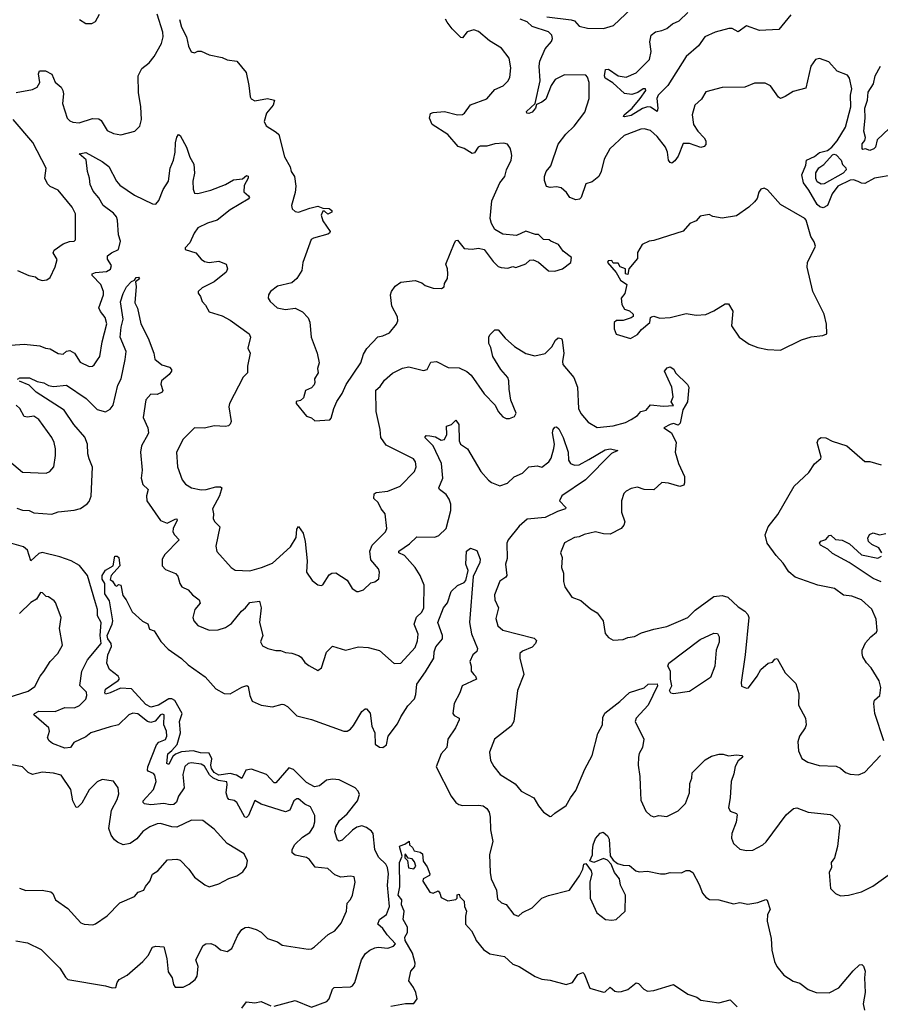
# Model space of a CAD drawing. Extents: x 2199565 to 2323334, y 894172 to 1018966.
# Tile 315 of 440: x 2272937 to 2278240, y 970811 to 976881. Entities that reach past the tile are written whole.
import ezdxf

# ---------------------------------------------------------------- set-up
doc = ezdxf.new("R2010")
doc.units = 0

msp = doc.modelspace()

# ---------------------------------------------------------------- linework, layer by layer
at = {"layer": '0CON10XD'}
for points in [[(2276185, 976898), (2276335, 976880.4), (2276355, 976874.3), (2276385, 976842), (2276435, 976828.8), (2276535, 976826), (2276596.7, 976845), (2276745, 976984.4)], [(2272915, 976431.5), (2273015, 976450), (2273043.8, 976465), (2273062, 976495), (2273052.7, 976547.3), (2273060, 976565), (2273095, 976566.4), (2273135, 976545.7), (2273155.4, 976495.4), (2273192.2, 976465), (2273203.1, 976445), (2273207.5, 976425), (2273200, 976365), (2273230, 976275), (2273245, 976258), (2273265, 976249.2), (2273304.2, 976245.8), (2273385, 976271.1), (2273425, 976270.6), (2273439.8, 976259.8), (2273475, 976198.8), (2273515, 976179.2), (2273559.5, 976170.5), (2273646.1, 976193.9), (2273676.7, 976225), (2273688.6, 976265), (2273683.3, 976345), (2273668.5, 976431.5), (2273666.7, 976535), (2273689.8, 976580.2), (2273735.6, 976615), (2273766.6, 976653.4), (2273810.4, 976735), (2273820.7, 976775), (2273820, 976805), (2273784.4, 976915)], [(2273305, 976882.5), (2273345, 976857.5), (2273381.7, 976858.3), (2273405, 976870), (2273428, 976915)], [(2273921.7, 976881.7), (2273934, 976835), (2273965.7, 976775), (2273977.7, 976717.7), (2273994.1, 976684.1), (2274015, 976677.5), (2274035, 976686.2), (2274055, 976686.2), (2274104.3, 976664.3), (2274185, 976648.9), (2274215, 976633.1), (2274275.9, 976625.9), (2274332.9, 976555), (2274350, 976475), (2274356.2, 976405), (2274363, 976393), (2274385, 976382), (2274465, 976395.7), (2274507.5, 976385), (2274498, 976355), (2274458.1, 976305), (2274443.2, 976253.2), (2274456.8, 976226.8), (2274518.3, 976188.3), (2274532.9, 976172.9), (2274569.1, 976035), (2274603.5, 975975), (2274609.4, 975945), (2274630.6, 975915), (2274638.9, 975855), (2274634.5, 975815), (2274612, 975735), (2274616.7, 975715), (2274635, 975698.8), (2274655, 975694.3), (2274725, 975720), (2274775, 975730.8), (2274805, 975720), (2274845, 975717.5), (2274860, 975705), (2274860, 975695), (2274835, 975683.3), (2274815, 975700), (2274805, 975700), (2274794.4, 975675.6), (2274805, 975641.2), (2274850, 975575), (2274846.2, 975565), (2274835, 975559.4), (2274746.7, 975535), (2274733.6, 975526.4), (2274681.4, 975385), (2274675.5, 975334.5), (2274644.3, 975285), (2274615, 975260), (2274525, 975239.2), (2274483.3, 975205), (2274471.2, 975185), (2274468.8, 975165), (2274480, 975145), (2274524.5, 975104.5), (2274575.6, 975095.6), (2274635, 975102.5), (2274680.3, 975080.3), (2274715, 975042.5), (2274725.9, 975015.9), (2274732.9, 974925), (2274770, 974825), (2274782.5, 974765), (2274771.7, 974731.7)], [(2274771.7, 974731.7), (2274776.7, 974705), (2274753.6, 974666.4), (2274756.7, 974645), (2274750.7, 974629.3), (2274735, 974612.5), (2274697.5, 974595), (2274685, 974550), (2274667, 974533), (2274641.7, 974528.3), (2274640, 974515), (2274705, 974437.5), (2274735, 974427.5), (2274755, 974407.5), (2274847.5, 974415), (2274856.7, 974425), (2274872.5, 974485), (2274891.7, 974528.3), (2274925, 974577.5), (2274947.9, 974632.1), (2275039.2, 974765), (2275055, 974820), (2275075.8, 974855), (2275144.7, 974925.3), (2275175, 974931.9), (2275215, 974950.8), (2275258.8, 975005), (2275266.2, 975025), (2275265, 975050), (2275231.2, 975115), (2275222, 975185), (2275228, 975205), (2275250.9, 975239.1), (2275285, 975264.2), (2275374.2, 975274.2), (2275415, 975260), (2275435, 975243.3), (2275485, 975226.7), (2275536.7, 975223.3), (2275552.5, 975235), (2275553.8, 975255), (2275573.3, 975285), (2275576, 975314), (2275574, 975345), (2275562.5, 975375), (2275616.7, 975505), (2275625, 975520), (2275635, 975522.5), (2275675, 975470), (2275725, 975466.7), (2275765, 975472), (2275800, 975465), (2275855, 975390), (2275885, 975360), (2275903.9, 975353.9), (2275945, 975348.8), (2275975, 975360), (2275995, 975353.8), (2276055, 975376.2), (2276081.4, 975398.6), (2276100.5, 975400.5), (2276135, 975386.7), (2276195, 975333.8), (2276235, 975330), (2276282.5, 975345), (2276332.5, 975385), (2276337.5, 975415), (2276286.7, 975455), (2276257.5, 975495), (2276210, 975515), (2276200, 975525), (2276165, 975526.7), (2276135, 975557.5), (2276115, 975557.5), (2276055, 975576.7), (2275998.3, 975551.7), (2275915, 975559.2), (2275865, 975588.8), (2275844.4, 975624.4), (2275835.8, 975655), (2275845.7, 975765), (2275896.2, 975875), (2275925.8, 975915), (2275936.7, 975955), (2275965.8, 976015), (2275970, 976045), (2275965.9, 976065.9), (2275959.5, 976089.5), (2275944, 976114), (2275919.5, 976120.5), (2275864.1, 976115.9), (2275815, 976100.6), (2275775, 976101.1), (2275763.1, 976095), (2275740, 976060), (2275725, 976055.6), (2275676.3, 976086.3), (2275639.5, 976099.5), (2275575, 976172.9), (2275478, 976235), (2275462, 976275), (2275467.7, 976302.3), (2275485, 976310), (2275555, 976314.4), (2275635, 976295.7), (2275665, 976297.1), (2275677.5, 976305), (2275715, 976357.1), (2275815, 976394), (2275865, 976450), (2275915.8, 976474.2), (2275945, 976502.5), (2275957.5, 976525), (2275962.9, 976585), (2275954, 976645), (2275906.2, 976705), (2275831.4, 976751.4), (2275765, 976808.6), (2275735, 976818.6), (2275695, 976805.7), (2275665, 976768.8), (2275655, 976771.2), (2275601.2, 976825), (2275570.8, 976865), (2275560, 976885)], [(2278325, 975924), (2278205, 975903.3), (2278145, 975871.8), (2278125, 975872.9), (2278104.2, 975884.2), (2278075, 975893.2), (2278055, 975892.1), (2277979.5, 975855), (2277942.7, 975807.3), (2277914.8, 975735.2), (2277888.1, 975721.9), (2277868, 975728), (2277852, 975742), (2277800.5, 975830.5), (2277767.2, 975875), (2277757.2, 975925), (2277781.5, 975985), (2277785.5, 976015), (2277835, 976037.8), (2277865, 976061.9), (2277915, 976075.7), (2277940.8, 976095), (2277975, 976133.8), (2278025, 976218.8), (2278058.7, 976345), (2278056.7, 976416.7), (2278064.4, 976455), (2278051.2, 976521.2), (2278039.2, 976539.2), (2277974.4, 976564.4), (2277922.3, 976622.3), (2277865, 976641.2), (2277840, 976635), (2277812, 976595), (2277780.9, 976459.1), (2277702.4, 976437.6), (2277655, 976407.5), (2277625, 976396), (2277613.2, 976403.2), (2277562.7, 976472.7), (2277530.5, 976490.5), (2277465, 976489.2), (2277405, 976465.7), (2277265, 976464.2), (2277165, 976436.2), (2277138.6, 976391.4), (2277098, 976355), (2277081.4, 976295), (2277089.4, 976235), (2277115.7, 976195), (2277155, 976153.8), (2277164.2, 976135), (2277165, 976112.5), (2277155, 976100), (2277135, 976092.5), (2277065, 976118.2), (2277025, 976117.5), (2276995, 976039.4), (2276975, 976010.8), (2276955, 975996.2), (2276945, 976000), (2276935.8, 976015.8), (2276929.7, 976065), (2276917.2, 976095), (2276865, 976161.8), (2276825, 976198.2), (2276785, 976207.9), (2276765, 976205.4), (2276662.4, 976167.6), (2276574.6, 976085.4), (2276538, 976022), (2276520.8, 975945), (2276505.5, 975914.5), (2276465, 975881.2), (2276425, 975870), (2276396, 975785), (2276385.8, 975774.2), (2276365, 975770), (2276326.7, 975785), (2276306.8, 975816.8), (2276274.4, 975844.4), (2276245, 975850), (2276205, 975845.8), (2276182.7, 975852.7), (2276170.6, 975890.6), (2276170, 975915), (2276180.8, 975945), (2276209.1, 975980.9), (2276255, 976113.8), (2276302.9, 976175), (2276354.2, 976225), (2276418.7, 976311.3), (2276445.4, 976395), (2276445.4, 976495), (2276436.4, 976526.4), (2276425, 976539.1), (2276295, 976540.9), (2276237.1, 976512.9), (2276212.6, 976475), (2276178.3, 976391.7), (2276155, 976372.3), (2276122.3, 976357.7), (2276116, 976335), (2276095, 976311.8), (2276075, 976302.9), (2276062.5, 976305), (2276059.4, 976315), (2276114.5, 976365.5), (2276145.2, 976505), (2276138.2, 976595), (2276142.9, 976625), (2276175, 976702), (2276215, 976747.5), (2276220.9, 976765), (2276215.4, 976785), (2276195, 976806.2), (2276095, 976840), (2276065, 976867.3), (2276021.1, 976885)], [(2277688.3, 976911.7), (2277615, 976821.8), (2277495, 976814.3), (2277415, 976844), (2277365, 976806.7), (2277327.4, 976827.4), (2277306.7, 976826.7), (2277222, 976805), (2277160, 976775), (2277119.5, 976720.5), (2277045, 976654.6), (2276930.7, 976475), (2276871.8, 976415), (2276862.7, 976395), (2276868.8, 976335), (2276865, 976316.2), (2276825, 976342.5), (2276805, 976344.3), (2276775.5, 976334.5), (2276705, 976291.4), (2276665, 976283.1), (2276658.8, 976285), (2276661.4, 976295), (2276711.2, 976335), (2276761.5, 976395), (2276795.5, 976445), (2276794.1, 976454.1), (2276780, 976455), (2276746.8, 976433.2), (2276709.6, 976420.4), (2276665, 976425.9), (2276591.7, 976491.7), (2276545, 976521.4), (2276540, 976535), (2276546.7, 976573.3), (2276565, 976575.8), (2276625.4, 976535.4), (2276675, 976527.7), (2276736.2, 976553.8), (2276818.6, 976635), (2276828.2, 976685), (2276820, 976745), (2276827.5, 976785), (2276855, 976806.2), (2276895, 976814), (2276925, 976827.5), (2276960.8, 976855), (2277000.9, 976875), (2277055, 976924.8)], [(2278295, 976211.5), (2278220, 976140), (2278210.5, 976095), (2278201.4, 976085), (2278175, 976074.4), (2278150, 976085), (2278131.7, 976081.7), (2278128, 976088), (2278128.2, 976115), (2278144.1, 976135.9), (2278148.5, 976155), (2278138.3, 976195), (2278147.6, 976275), (2278145.9, 976335.9), (2278161.7, 976385), (2278166.2, 976433.8), (2278198.5, 976485), (2278208.2, 976535), (2278241.5, 976595)], [(2272924.1, 975334.1), (2272994.2, 975304.2), (2273035, 975296), (2273051.7, 975281.7), (2273075, 975273.3), (2273105, 975276.7), (2273125, 975292.5), (2273155, 975357.5), (2273167.3, 975402.7), (2273144, 975445), (2273149.7, 975460.3), (2273205, 975500.5), (2273244.1, 975514.1), (2273273.3, 975516.7), (2273280, 975525), (2273280, 975685), (2273260, 975725), (2273175, 975830.8), (2273125, 975852.9), (2273109.1, 975869.1), (2273092.9, 975905), (2273100.6, 975965), (2273017.3, 976125), (2272897.5, 976265)], [(2272882.5, 974875), (2272965, 974880.4), (2273060.7, 974870.7), (2273095, 974856.2), (2273125, 974851.5), (2273175, 974822.7), (2273205, 974820), (2273225, 974836.9), (2273245, 974842.5), (2273274.4, 974825), (2273309.7, 974769.7), (2273365, 974744), (2273385, 974746.2), (2273395, 974753.8), (2273416.7, 974785), (2273430.8, 974805), (2273445.5, 974895), (2273473.7, 975006.3), (2273463.6, 975045), (2273435, 975081.4), (2273424.5, 975105), (2273453.2, 975185), (2273454, 975205), (2273437.8, 975247.8), (2273383.6, 975305), (2273383.3, 975315), (2273405, 975322.9), (2273471.3, 975328.7), (2273497.3, 975342.7), (2273503.5, 975365), (2273478.1, 975405), (2273478.1, 975425), (2273503.3, 975445), (2273545.2, 975464.8), (2273557.6, 975515), (2273546.2, 975555), (2273539.6, 975645), (2273532.7, 975665), (2273515, 975689.1), (2273451.8, 975735), (2273425, 975784), (2273390, 975825), (2273372, 975865), (2273368, 975905), (2273354.3, 975945), (2273346.9, 976016.9), (2273302.5, 976055), (2273345, 976062.5), (2273445, 976007.8), (2273485.8, 975975.8), (2273533.1, 975885), (2273555, 975860.9), (2273645, 975798.9), (2273755, 975745.7), (2273775, 975744.2), (2273795, 975766.2), (2273821.5, 975835), (2273853.3, 975885), (2273863.6, 975965), (2273885.4, 976014.6), (2273895.5, 976065), (2273897.6, 976122.4), (2273905, 976157.5), (2273915, 976173.3), (2273925, 976167.5), (2273965, 976096.2), (2273985, 976033.3), (2274009.7, 975989.7), (2274014, 975935), (2274004.4, 975885.6), (2274005.7, 975835.7), (2274015, 975812), (2274035, 975809.2), (2274115, 975830), (2274205, 975865.7), (2274255, 975894.4), (2274309.4, 975900.6), (2274335, 975921.2), (2274345, 975916.2), (2274345.7, 975905), (2274319.3, 975859.3), (2274319.2, 975819.2), (2274347.5, 975795), (2274352.5, 975785), (2274344, 975775), (2274235, 975710), (2274154.6, 975645.4), (2274095, 975627.3), (2274035, 975598.6), (2274012.2, 975565), (2273985.6, 975505), (2273956.9, 975475), (2273955.8, 975465), (2274023.2, 975443.2), (2274054.5, 975404.5), (2274075, 975390.8), (2274105, 975383.8), (2274165, 975392), (2274210, 975375), (2274216.7, 975345), (2274208.8, 975325), (2274135, 975264.4), (2274062.2, 975227.8), (2274036.7, 975205), (2274037.5, 975195), (2274052, 975175), (2274060.8, 975145), (2274081.7, 975121.7), (2274105, 975080), (2274183.8, 975055), (2274235, 975028.1), (2274351.2, 974945), (2274358.8, 974925), (2274343.8, 974856.2), (2274357.1, 974825), (2274340, 974745), (2274340, 974705), (2274315, 974677.5), (2274229.2, 974515), (2274225.9, 974494.1), (2274240, 974405), (2274235, 974387.5), (2274223.3, 974376.7), (2274205.8, 974374.2), (2274135, 974377.5), (2274076.8, 974363.2), (2274015, 974366.2), (2273943.9, 974296.1), (2273902.5, 974215), (2273910, 974125), (2273938, 974045), (2273958.3, 974018.3), (2273995, 973995.8), (2274055, 973983.1), (2274085.5, 973984.5), (2274145, 974001.4), (2274175, 974002.5), (2274182.5, 973995), (2274168.1, 973945), (2274125.7, 973865), (2274131.2, 973835), (2274128.8, 973805), (2274140, 973785), (2274170.8, 973755), (2274145.7, 973635), (2274151.9, 973601.9)], [(2277875, 975867.7), (2277851, 975881), (2277843, 975903), (2277843.2, 975936.8), (2277862.5, 975967.5), (2277891.8, 975988.2), (2277945, 976049.1), (2277955, 976052.6), (2277967.4, 976047.4), (2277998.6, 976015), (2278008.4, 975988.4), (2278028, 975968), (2278029.9, 975955), (2278010.7, 975935), (2277895, 975870), (2277875, 975867.7)], [(2277625, 974844.2), (2277755, 974906.7), (2277815, 974926.2), (2277886.4, 974933.6), (2277910, 974945), (2277908.8, 975005), (2277893.8, 975065), (2277825.5, 975205), (2277789.2, 975355), (2277792, 975385), (2277842, 975485), (2277832.7, 975512.7), (2277812, 975545), (2277784.5, 975644.5), (2277775, 975655.6), (2277625, 975741.2), (2277545, 975832.5), (2277525, 975842.5), (2277505, 975837.5), (2277491.2, 975818.8), (2277481.7, 975778.3), (2277465, 975758), (2277430, 975725), (2277355, 975672.9), (2277265, 975657.1), (2277208.6, 975668.6), (2277185, 975681.2), (2277130.5, 975669.5), (2277105, 975642), (2277066.7, 975625), (2277025, 975578), (2276845, 975520), (2276815, 975516.2), (2276773.3, 975495), (2276743.6, 975446.4), (2276745, 975410), (2276690, 975345), (2276685, 975310), (2276670, 975315), (2276670, 975345), (2276637, 975357), (2276625, 975380), (2276595, 975380), (2276585, 975396.7), (2276562.5, 975395), (2276560, 975385), (2276613, 975323), (2276640, 975275), (2276678.8, 975248.8), (2276665.9, 975194.1), (2276643.3, 975165), (2276646.7, 975125), (2276665, 975096.7), (2276695, 975085.7), (2276718, 975065), (2276717.5, 975052.5), (2276705.8, 975044.2), (2276655, 975026), (2276615, 975027.5), (2276600, 975015), (2276600, 974975), (2276611.7, 974941.7), (2276700, 974915), (2276745, 974940), (2276769.2, 974970.8), (2276820, 975015), (2276823.3, 975045), (2276830.5, 975049.5), (2276845, 975053.8), (2276881.1, 975041.1), (2276945, 975044.4), (2277045, 975069.2), (2277105, 975060), (2277165, 975063.8), (2277215, 975086), (2277285, 975128.8), (2277305, 975130), (2277331.2, 975085), (2277323.6, 974993.6), (2277371.2, 974925), (2277431.7, 974881.7), (2277485, 974860.8), (2277545, 974847.8), (2277625, 974844.2)], [(2273587.3, 974787.3), (2273592.3, 974835), (2273556.7, 974925), (2273561.5, 974985), (2273574.7, 975035), (2273558.7, 975141.3), (2273574.1, 975194.1), (2273594.7, 975235.3), (2273625, 975266.7), (2273644.2, 975275.8), (2273655, 975291.2), (2273670, 975295), (2273675.8, 975284.2), (2273650, 975265), (2273654.1, 975235.9), (2273646.2, 975135), (2273662.4, 975102.4), (2273683.9, 975006.1), (2273728.7, 974918.7), (2273763.3, 974825), (2273769.3, 974789.3), (2273813, 974753), (2273859.5, 974739.5), (2273873.3, 974725), (2273873.3, 974715), (2273858.8, 974695), (2273810, 974655), (2273805.8, 974635), (2273819.2, 974595), (2273814.2, 974585), (2273785, 974570.5), (2273745, 974572.5), (2273715, 974538), (2273697.9, 974427.9), (2273725.8, 974365), (2273730, 974335), (2273725.6, 974324.4), (2273687.3, 974255), (2273680.8, 974215), (2273691.2, 974105), (2273685.4, 974055), (2273696.2, 974015), (2273727.8, 973985), (2273717.5, 973945), (2273720, 973915), (2273805, 973794), (2273845, 973778.5), (2273895, 973802.3), (2273905, 973804.2), (2273908.1, 973795), (2273883.1, 973745), (2273881.2, 973725), (2273890.6, 973705), (2273919.2, 973675), (2273831.9, 973585), (2273814.2, 973555), (2273814.2, 973515), (2273835, 973491.4), (2273897.8, 973467.8), (2273911.7, 973451.7), (2273922.9, 973405), (2273935.8, 973385), (2273975, 973365.6), (2274001.5, 973335), (2274043.6, 973305), (2274048.9, 973285), (2274015.7, 973245), (2274004, 973195), (2274010, 973175), (2274035, 973146), (2274105, 973117.1), (2274160.9, 973119.1), (2274205, 973134.4), (2274241.7, 973158.3), (2274303.1, 973235), (2274328.6, 973255), (2274355, 973287.5), (2274415, 973296.7), (2274424.4, 973255), (2274414.4, 973164.4), (2274435.6, 973085), (2274420.8, 973045), (2274432.3, 973022.3), (2274465.9, 973005.9), (2274515, 972993.1), (2274545, 972992.1), (2274575, 972979.5), (2274615, 972975.5), (2274655, 972961.1), (2274671.2, 972951.2), (2274695, 972918.8), (2274719.5, 972899.5), (2274775, 972870), (2274796.2, 972885), (2274828.1, 972981.9), (2274865, 973020), (2274944.5, 972994.5), (2275025, 973016.1), (2275085, 973010.4), (2275155, 972992.7), (2275245, 972912), (2275285, 972914.2), (2275375, 973011.2), (2275388.3, 973051.7), (2275392.4, 973092.4), (2275367.1, 973155), (2275382.7, 973197.3), (2275415, 973228.1), (2275426.7, 973255), (2275429.2, 973395), (2275404.2, 973455), (2275373.4, 973503.4), (2275308.3, 973578.3), (2275272.5, 973595), (2275272.5, 973605), (2275340, 973650), (2275385, 973692.7), (2275495, 973691.2), (2275519.3, 973700.7), (2275566, 973745), (2275594.2, 973855.8), (2275593.3, 973895), (2275584.4, 973925), (2275564.4, 973955), (2275524.6, 973984.6), (2275520.8, 973995), (2275544.6, 974055), (2275536.1, 974145), (2275485, 974254.2), (2275434.3, 974305), (2275442.8, 974317.2), (2275465, 974315.5), (2275498.7, 974308.7), (2275535, 974288.6), (2275555, 974292.9), (2275570, 974325), (2275566.2, 974375), (2275598.8, 974385), (2275625, 974413.3), (2275642.2, 974385), (2275644.6, 974285), (2275654.3, 974265), (2275695.6, 974235.6), (2275778.9, 974095), (2275825, 974043.1), (2275845, 974027.8), (2275895, 974007.1), (2275943.3, 974025), (2275985, 974062.9), (2276035, 974086), (2276075, 974124), (2276125, 974130), (2276155, 974122.5), (2276197.8, 974155), (2276212.1, 974177.9), (2276228, 974238), (2276232.2, 974265), (2276220.9, 974335), (2276223.6, 974355), (2276235, 974370), (2276245, 974370.6), (2276258.8, 974358.8), (2276286.5, 974306.5), (2276316.5, 974215), (2276318.2, 974165), (2276331.4, 974145), (2276355, 974135.6), (2276385, 974137.5), (2276445, 974169.2), (2276545, 974230), (2276575.3, 974235.3), (2276622.5, 974225), (2276583.8, 974206.2), (2276424.1, 974045), (2276278.1, 973945), (2276264.4, 973915), (2276302.9, 973875), (2276301.4, 973865), (2276250.1, 973849.9), (2276175, 973812.9), (2276065, 973801.8), (2276015, 973758.8), (2275946.4, 973675), (2275938.8, 973655), (2275940, 973560), (2275930.6, 973525), (2275938.1, 973455), (2275932.5, 973445), (2275895, 973420), (2275863.7, 973336.3), (2275864.4, 973305), (2275886.7, 973255), (2275871.1, 973188.9), (2275884.4, 973145), (2275915, 973117.1), (2276108.3, 973068.3), (2276122, 973055), (2276115.8, 973035), (2276095, 973012.2), (2276035, 972989.4), (2276020, 972975), (2276018.6, 972945), (2276042.7, 972845), (2276004.5, 972745), (2275982.2, 972555), (2275964.6, 972525.4), (2275862.9, 972445), (2275833.1, 972365), (2275839.2, 972315), (2275857.9, 972277.9), (2275897.3, 972227.3), (2275990.3, 972170.3), (2276026.2, 972125), (2276106, 972085), (2276134, 972035), (2276165, 971996), (2276205, 971970), (2276215, 971971.2), (2276235, 971988.8), (2276305, 972036.2), (2276330.8, 972085), (2276365, 972130), (2276418.9, 972261.1), (2276465.5, 972345), (2276499.5, 972480.5), (2276527.5, 972535), (2276531.3, 972578.7), (2276542.8, 972607.2), (2276635, 972678.6), (2276695, 972734.2), (2276785, 972762.5), (2276810, 972785), (2276865, 972787.5), (2276867.5, 972775), (2276810.8, 972655), (2276735.8, 972575), (2276730.6, 972555), (2276782.5, 972445), (2276775.8, 972395), (2276753.4, 972356.6), (2276749.4, 972335), (2276748.1, 972285), (2276759.4, 972215), (2276760.5, 972160.5), (2276765, 972070), (2276795, 972001.2), (2276823.3, 971975), (2276845, 971966.2), (2276875, 971976.2), (2276925, 971970), (2276995, 972004.2), (2277039.7, 972050.3), (2277064.1, 972115.9), (2277066.9, 972173.1), (2277078.3, 972205), (2277081.4, 972238.6), (2277161.5, 972318.5), (2277199.2, 972340.8), (2277246.6, 972353.4), (2277272.8, 972352.8), (2277305, 972342.4), (2277355, 972348.6), (2277386.7, 972345), (2277393.3, 972335), (2277365, 972312.5), (2277345, 972277.5), (2277338.1, 972231.9), (2277321.5, 972185), (2277315.4, 972084.6), (2277304.2, 972025), (2277315, 972002), (2277355, 971987.5), (2277358.8, 971978.8), (2277351.2, 971935), (2277325.7, 971864.3), (2277323.1, 971835), (2277335, 971803.8), (2277375, 971768.8), (2277415, 971758.8), (2277455, 971762), (2277515.5, 971794.5), (2277536.6, 971813.4), (2277660.6, 971979.4), (2277705, 972018), (2277725, 972022), (2277795.7, 971995.7), (2277931.2, 971981.2), (2277946.2, 971975), (2277976, 971945), (2277990, 971915), (2277977.1, 971785), (2277958.8, 971715), (2277936.7, 971685), (2277940, 971655), (2277926.2, 971625), (2277933.8, 971525), (2277963.6, 971493.6), (2277995, 971480), (2278045, 971483.3), (2278125.5, 971504.5), (2278195, 971539.2), (2278325.7, 971634.3)], [(2274151.9, 973601.9), (2274240, 973505), (2274265, 973488.6), (2274355, 973484.5), (2274426.2, 973503.8), (2274495, 973530.8), (2274605, 973631.9), (2274641.5, 973688.5), (2274645, 973740), (2274655, 973756.2), (2274684.4, 973715), (2274695.4, 973665), (2274709.2, 973545), (2274704, 973475), (2274740, 973425), (2274775, 973396.7), (2274795, 973392.5), (2274805, 973397.5), (2274845, 973458.8), (2274861.2, 973468.8), (2274885, 973471.2), (2274955, 973426.2), (2274986.2, 973375), (2275015, 973356.2), (2275025, 973356.2), (2275055, 973366.7), (2275101.2, 973408.8), (2275125, 973416.7), (2275150, 973435), (2275153.3, 973475), (2275148, 973495), (2275101.2, 973551.2), (2275094.3, 973605), (2275108.9, 973641.1), (2275190.8, 973725), (2275199.4, 973745), (2275190, 973835), (2275164.3, 973865), (2275145.7, 973905), (2275119.4, 973929.4), (2275122.2, 973957.8), (2275134.4, 973965.6), (2275205, 973975.6), (2275280.8, 974005), (2275370.8, 974095), (2275380, 974125), (2275376.4, 974155), (2275363.9, 974173.9), (2275195, 974257.5), (2275162.7, 974305), (2275157.8, 974355), (2275134, 974465), (2275132, 974598), (2275159.2, 974620.8), (2275185, 974658.6), (2275235, 974703.1), (2275295, 974733.3), (2275335, 974740.6), (2275425, 974718), (2275447.5, 974725), (2275470.5, 974769.5), (2275505, 974774), (2275577.9, 974737.9), (2275645, 974734.5), (2275692.9, 974712.9), (2275719.6, 974689.6), (2275799.2, 974575), (2275866.2, 974505), (2275886.4, 974466.4), (2275915, 974432.5), (2275935, 974423.3), (2275955, 974422.5), (2275986.7, 974435), (2275996, 974455), (2275963.8, 974535), (2275953, 974603), (2275951.9, 974655), (2275945, 974676), (2275902.9, 974725), (2275852.5, 974805), (2275840.5, 974860.5), (2275828.8, 974885), (2275828.8, 974925), (2275835, 974937.5), (2275865, 974970), (2275885, 974970), (2275928.3, 974918.3), (2275985.7, 974865.7), (2276055, 974824.4), (2276111.2, 974808.8), (2276175, 974824.3), (2276215.4, 974864.6), (2276238, 974905), (2276255, 974920), (2276275, 974916), (2276279.2, 974905), (2276290.4, 974825), (2276281.5, 974775), (2276284.6, 974755), (2276351.1, 974675), (2276373.6, 974615), (2276381.1, 974485), (2276395, 974454), (2276439.7, 974399.7), (2276495, 974368), (2276595, 974378.1), (2276670.9, 974399.1), (2276704.4, 974415.6), (2276745, 974440.8), (2276765, 974465.7), (2276796.8, 974473.2), (2276825, 974507.8), (2276905, 974498.9), (2276966.2, 974503.8), (2276952.5, 974525), (2276963, 974557), (2276956.4, 974616.4), (2276911.2, 974715), (2276926.7, 974735), (2276945, 974741.2), (2276967.7, 974727.7), (2276977.5, 974705), (2277051.7, 974631.7), (2277061.2, 974615), (2277051.9, 974525), (2277024.3, 974475.7), (2277006.2, 974393.8), (2276995, 974382.5), (2276965, 974392), (2276945, 974386.7), (2276906.9, 974365), (2276953.5, 974333.5), (2276982.9, 974275), (2276975.6, 974215), (2276996.9, 974145), (2277033.1, 974065), (2277034.1, 974025.9), (2277028.8, 974011.2), (2277005, 974002.9), (2276935, 974023.3), (2276895, 974027.5), (2276845, 973982.5), (2276785, 973985.7), (2276745, 973998.6), (2276705, 973992), (2276673.3, 973975), (2276660.5, 973959.5), (2276646.2, 973915), (2276645.7, 973845), (2276665.7, 973785), (2276660.8, 973765), (2276644, 973745), (2276575, 973710), (2276535, 973710.8), (2276485, 973723.8), (2276415, 973708), (2276385, 973693.8), (2276355, 973688.8), (2276294.2, 973655.8), (2276268.8, 973595), (2276279.2, 973565), (2276276, 973505), (2276288.3, 973468.3), (2276288.3, 973418.3), (2276296.7, 973385), (2276340.3, 973320.3), (2276395, 973300), (2276455, 973250), (2276496, 973225), (2276532, 973175), (2276545, 973097.5), (2276565, 973073.3), (2276595, 973056.7), (2276655, 973060), (2276685, 973072), (2276725, 973078), (2276769.1, 973100.9), (2276845, 973124.2), (2276925, 973140), (2277053.3, 973195), (2277098.6, 973241.4), (2277215, 973326), (2277265, 973331.9), (2277301.1, 973321.1), (2277365, 973262), (2277405.7, 973235.7), (2277424.2, 973214.2), (2277430.8, 973195), (2277408, 972965), (2277382.5, 972795), (2277385, 972772.5), (2277415, 972760), (2277428, 972762), (2277482.5, 972835), (2277503.6, 972876.4), (2277550, 972915), (2277575, 972920), (2277590.7, 972939.3), (2277605, 972942.5), (2277654.2, 972854.2), (2277719.5, 972789.5), (2277737.3, 972727.3), (2277736, 972655), (2277778.8, 972575), (2277783.1, 972535), (2277778.1, 972515), (2277742.9, 972465), (2277731.2, 972428.8), (2277736, 972375), (2277757.7, 972327.7), (2277794.2, 972304.2), (2277864.4, 972284.4), (2277969.2, 972279.2), (2277995, 972266.7), (2278025, 972240), (2278055, 972230), (2278105, 972226.7), (2278145, 972243.3), (2278242.5, 972345)], [(2272923.9, 974666.1), (2272937, 974673), (2272996.6, 974673.4), (2273045, 974650), (2273085, 974643.3), (2273115, 974626.4), (2273145, 974619.6), (2273225, 974628.5), (2273346.3, 974546.3), (2273415, 974478.9), (2273465, 974464.6), (2273495, 974479.6), (2273512.8, 974505), (2273541.1, 974628.9), (2273562.4, 974667.6), (2273587.3, 974787.3)], [(2272919.5, 973869.5), (2272955, 973858.2), (2272995, 973855.4), (2273025, 973841.5), (2273135, 973833.5), (2273175, 973847.7), (2273273.1, 973856.9), (2273311.2, 973868.8), (2273353.4, 973896.6), (2273365, 973910.8), (2273376.5, 973943.5), (2273386.6, 974123.4), (2273364.2, 974175), (2273355.9, 974205), (2273355.2, 974265), (2273337.8, 974307.8), (2273271.1, 974385), (2273210, 974475), (2273039.4, 974585), (2272995, 974629.2), (2272935, 974651.9)], [(2272875, 974158.8), (2272955, 974092), (2273100, 974085), (2273123.3, 974095), (2273146.7, 974125), (2273157.5, 974195), (2273158, 974235), (2273149.2, 974275), (2273135, 974306), (2273055, 974415.7), (2273025, 974438.1), (2272985, 974431.5), (2272965, 974434.3), (2272937.5, 974485), (2272916, 974505)], [(2278262.5, 972435), (2278207.5, 972605), (2278200, 972665), (2278205, 972686.7), (2278237.5, 972715), (2278243.9, 972763.9), (2278233.8, 972805), (2278185, 972886.2), (2278155, 972916.2), (2278133.7, 972953.7), (2278128.9, 972975), (2278128.9, 972995), (2278149.8, 973040.2), (2278182.2, 973077.8), (2278216.2, 973105), (2278220, 973115), (2278215.8, 973185), (2278187.9, 973247.9), (2278125, 973304.2), (2278065, 973327.5), (2278014.1, 973334.1), (2277957.5, 973375), (2277855.5, 973395.5), (2277716, 973445), (2277676.9, 973476.9), (2277641.9, 973531.9), (2277598.3, 973578.3), (2277542.7, 973655), (2277530, 973705), (2277550, 973755), (2277609.2, 973830.8), (2277709.5, 974005), (2277799.9, 974090.1), (2277835, 974144), (2277873.6, 974176.4), (2277876.7, 974185), (2277851.2, 974275), (2277860, 974295), (2277875, 974306), (2277905, 974304), (2277943.4, 974283.4), (2278033.8, 974255), (2278145, 974156.7), (2278175, 974156.7), (2278245, 974136.7)], [(2278250.6, 973595), (2278230.8, 973625), (2278188, 973645), (2278167.5, 973665), (2278163.8, 973685), (2278173.1, 973706.9), (2278197.3, 973717.3), (2278235, 973705.7), (2278275, 973712.9)], [(2272912.4, 971202.4), (2272985, 971190), (2273069.1, 971149.1), (2273184.6, 971034.6), (2273218.3, 970978.3), (2273234.4, 970964.4), (2273465, 970926), (2273506.4, 970913.6), (2273530, 970915), (2273537.5, 970945), (2273550, 970965), (2273598.3, 970991.7), (2273696.2, 971075), (2273728.3, 971111.7), (2273755, 971163.3), (2273775, 971170), (2273825, 971166.2), (2273844.5, 971094.5), (2273851.1, 971011.1), (2273875.8, 970975), (2273884.2, 970934.2), (2273895, 970917.5), (2273945, 970917.5), (2273982, 970935), (2274019.2, 970965), (2274030.6, 970985), (2274037.5, 971045), (2274022, 971085), (2274068, 971175), (2274085, 971184.2), (2274115, 971185.7), (2274143.8, 971175), (2274175, 971148), (2274215, 971136.7), (2274244.1, 971155.9), (2274281.7, 971238.3), (2274305, 971272.5), (2274325.9, 971284.1), (2274347.3, 971287.3), (2274395, 971272.5), (2274425.4, 971255.4), (2274465, 971217.5), (2274525, 971197.5), (2274555, 971175.8), (2274715, 971151.4), (2274735, 971154), (2274753.3, 971165), (2274837.7, 971242.3), (2274878.8, 971265), (2274917.5, 971312.5), (2274950.3, 971385), (2274955.6, 971435), (2274975, 971457.5), (2274987.5, 971485), (2275003.8, 971565), (2274997.2, 971597.2), (2274975, 971602.3), (2274915.4, 971594.6), (2274879, 971609), (2274835, 971648.5), (2274757.1, 971657.1), (2274722.9, 971705), (2274705, 971717.3), (2274635, 971731.2), (2274616.9, 971745), (2274615.6, 971765), (2274632.4, 971797.6), (2274679.1, 971840.9), (2274725, 971871.5), (2274748.2, 971905), (2274756.4, 971936.4), (2274755.7, 971975), (2274728.3, 972028.3), (2274695, 972045.8), (2274655, 972078), (2274645, 972078), (2274626, 972065), (2274601.5, 972008.5), (2274575, 971998.9), (2274426, 972046), (2274385, 972067.5), (2274346.9, 971975), (2274335, 971963.6), (2274325, 971964.4), (2274275, 972055.4), (2274258.1, 972068.1), (2274225, 972074.5), (2274217.3, 972087.3), (2274210, 972115), (2274216.4, 972166.4), (2274212.7, 972182.7), (2274162.1, 972192.1), (2274126.8, 972206.8), (2274107.1, 972227.1), (2274075, 972279.1), (2274055, 972292.2), (2273995, 972300.7), (2273975, 972295.4), (2273955, 972276.5), (2273941.3, 972228.7), (2273951.5, 972145), (2273915.4, 972095), (2273902.3, 972057.7), (2273887.3, 972042.7), (2273865, 972041.3), (2273825, 972050.3), (2273745, 972041.6), (2273706.4, 972046.4), (2273697.5, 972055), (2273696.9, 972065), (2273762, 972135), (2273778.1, 972185), (2273770, 972225), (2273761.9, 972235), (2273729.2, 972249.2), (2273724.7, 972255), (2273727.6, 972275), (2273779.3, 972410.7), (2273795, 972426.5), (2273835, 972444.4), (2273844.5, 972465), (2273840.9, 972495), (2273824.5, 972535), (2273828.1, 972595), (2273815, 972600), (2273805, 972595.6), (2273772.7, 972557.3), (2273745, 972548.2), (2273725, 972555.4), (2273665, 972601.5), (2273634.7, 972605.3), (2273610, 972595), (2273545, 972535.3), (2273495, 972522.8), (2273375.8, 972484.2), (2273345, 972461.1), (2273271.2, 972425), (2273250, 972395), (2273215, 972391.1), (2273139.3, 972419.3), (2273118, 972435), (2273107.5, 972455), (2273120.6, 972495), (2273116.7, 972515), (2273023.3, 972595), (2273028.2, 972605), (2273055, 972619.1), (2273155, 972616.7), (2273215, 972640.4), (2273275, 972638.2), (2273305, 972653.3), (2273345, 972692.5), (2273351.5, 972715), (2273347.8, 972735), (2273307.2, 972777.2), (2273319.1, 972865), (2273355.3, 972935), (2273440, 973035), (2273433.3, 973085), (2273439.4, 973165), (2273416.7, 973206.7), (2273416.2, 973245), (2273405, 973286), (2273353.8, 973455), (2273305, 973517.3), (2273254, 973545), (2273185, 973569.6), (2273075, 973596.5), (2273055, 973590), (2273005, 973544.3), (2272985, 973611.9), (2272961.1, 973631.1), (2272875, 973656)], [(2278245.4, 973415.4), (2278196.7, 973436.7), (2278049.1, 973535), (2277945, 973589.7), (2277916.7, 973616.7), (2277871.6, 973641.6), (2277865.7, 973655), (2277874.1, 973665.9), (2277905, 973676.7), (2277925, 973702.5), (2277935, 973703.1), (2277965, 973677.7), (2278005, 973672.9), (2278051.1, 973651.1), (2278125, 973583.1), (2278225, 973561.1), (2278248.6, 973575)], [(2274505, 970800.8), (2274635, 970835.6), (2274735, 970794.3), (2274830.3, 970829.7), (2274844.5, 970845.5), (2274864.4, 970905), (2274874.6, 970915.4), (2274975, 970919.5), (2274987.5, 970925), (2275003.1, 970945), (2275043.6, 971086.4), (2275068.9, 971125), (2275095, 971146.2), (2275125, 971159.5), (2275145, 971163.1), (2275205, 971157.5), (2275239.7, 971170.3), (2275253.3, 971185), (2275200.6, 971240.6), (2275175, 971279.2), (2275144.5, 971305), (2275155, 971334.2), (2275197.5, 971365), (2275216.4, 971413.6), (2275204, 971545), (2275210, 971615), (2275203.5, 971655), (2275192.5, 971675), (2275147.5, 971717.5), (2275126.4, 971766.4), (2275114.5, 971864.5), (2275105, 971879.2), (2275075, 971902), (2275045, 971911.6), (2275015, 971903.5), (2274987.3, 971885), (2274925, 971824.2), (2274905, 971816.2), (2274895, 971823.3), (2274879.2, 971875), (2274885.7, 971905), (2274908.1, 971945), (2274954.2, 971985.8), (2275018.2, 972065), (2275031.1, 972105), (2275023.2, 972125), (2275004.5, 972145), (2274905.6, 972195.6), (2274865, 972198.6), (2274826.9, 972193.1), (2274785, 972157.9), (2274752.7, 972152.7), (2274705, 972178.8), (2274625, 972259.8), (2274595, 972270), (2274515, 972177.3), (2274505, 972176.5), (2274457.6, 972227.6), (2274365, 972260.3), (2274330.5, 972255), (2274305, 972204.5), (2274273.6, 972223.6), (2274235, 972234.6), (2274165, 972224.6), (2274135, 972239.5), (2274118.5, 972265), (2274114.6, 972285), (2274120.1, 972325), (2274105, 972359.5), (2274051.4, 972361.4), (2274005, 972374.9), (2273935, 972367.4), (2273897.4, 972352.6), (2273881.4, 972338.6), (2273862.1, 972305), (2273855, 972290.5), (2273843.7, 972295), (2273849.2, 972355), (2273874.7, 972375.3), (2273906.5, 972413.5), (2273928.6, 972485), (2273920.8, 972555), (2273937.2, 972605), (2273893.9, 972683.9), (2273875, 972695.5), (2273855, 972695.5), (2273792.3, 972655), (2273745, 972642.9), (2273715, 972660), (2273625, 972755.8), (2273558.8, 972761.2), (2273495, 972732.3), (2273465, 972724.2), (2273460.8, 972730.8), (2273466.2, 972755), (2273543.4, 972806.6), (2273551.3, 972818.7), (2273544.6, 972835), (2273489.6, 972875), (2273473.4, 972915), (2273480.9, 972965), (2273503.3, 973016.7), (2273500.2, 973035), (2273480.9, 973065), (2273475.6, 973085), (2273507.5, 973155), (2273510.6, 973175), (2273489.6, 973299.6), (2273462.3, 973342.3), (2273461.2, 973405), (2273445, 973432.9), (2273444.2, 973455.8), (2273465, 973488.5), (2273512.5, 973515), (2273522.5, 973575), (2273536.7, 973575), (2273547.1, 973565), (2273554.3, 973515), (2273500, 973455), (2273495, 973430), (2273509.3, 973419.3), (2273525, 973392.5), (2273535, 973390), (2273545, 973400), (2273560, 973395), (2273572.3, 973332.3), (2273592.5, 973305), (2273630.5, 973230.5), (2273693.2, 973173.2), (2273727, 973157), (2273737.5, 973125), (2273765, 973113.3), (2273807.6, 973047.6), (2273851.1, 973001.1), (2273935, 972944.2), (2273975.8, 972905), (2274079.7, 972829.7), (2274146, 972756), (2274197.9, 972727.9), (2274235, 972724.4), (2274305, 972766.2), (2274336.4, 972776.4), (2274345, 972770), (2274354.5, 972714.5), (2274370.5, 972680.5), (2274425, 972655.6), (2274495, 972644.4), (2274555, 972661.2), (2274565, 972658.8), (2274587.4, 972647.4), (2274645, 972588.8), (2274735, 972566.7), (2274935, 972495.6), (2274955, 972495.7), (2274975, 972507.5), (2274995, 972530.8), (2275045, 972616), (2275065, 972633.8), (2275075, 972633.3), (2275096.3, 972606.3), (2275107, 972527), (2275125.6, 972485), (2275126.7, 972415), (2275155, 972396.2), (2275175, 972394.2), (2275198.3, 972411.7), (2275208.5, 972465), (2275265, 972540.6), (2275285, 972584.4), (2275329.3, 972650.7), (2275369.2, 972695), (2275378.8, 972721.2), (2275383.6, 972785), (2275438.1, 972861.9), (2275489.1, 972945), (2275491.3, 972985), (2275501.9, 973015), (2275543.1, 973065), (2275542.4, 973085), (2275512.8, 973165), (2275548.6, 973255), (2275573.7, 973286.3), (2275595, 973356.2), (2275635, 973393.3), (2275675, 973411.2), (2275686, 973424), (2275700.6, 973485), (2275685.8, 973525), (2275689.4, 973605), (2275715, 973624.2), (2275755, 973610), (2275774.5, 973555), (2275771.8, 973535), (2275731.8, 973448.2), (2275709.1, 973165), (2275720.3, 973095), (2275758.9, 973005), (2275753.3, 972986.7), (2275730, 972965), (2275710, 972925), (2275718.8, 972895), (2275718.8, 972865), (2275736.2, 972845), (2275746.2, 972835), (2275752.5, 972815), (2275664.2, 972775), (2275649.1, 972730.9), (2275613.8, 972666.2), (2275605.8, 972605), (2275615, 972592), (2275645, 972576), (2275645.7, 972565), (2275622.7, 972515), (2275575.6, 972445), (2275568.9, 972395), (2275534.6, 972355), (2275504.3, 972275), (2275596.5, 972095), (2275625, 972055.8), (2275642.8, 972042.8), (2275665, 972037.8), (2275765, 972040), (2275792.5, 972035), (2275815, 972018), (2275829.2, 971995), (2275835.7, 971965), (2275838, 971888), (2275851.9, 971815), (2275831.4, 971735), (2275835.7, 971625), (2275842.5, 971585), (2275874.3, 971515), (2275881.2, 971458.8), (2275905, 971436.2), (2275935, 971427.5), (2275982.5, 971365), (2276010, 971355), (2276035, 971376.7), (2276095, 971406), (2276155, 971466.2), (2276195, 971482), (2276325.8, 971514.2), (2276387, 971603), (2276406.7, 971645), (2276413.3, 971675), (2276425, 971680), (2276458.6, 971635), (2276461.9, 971615), (2276450, 971565), (2276452.9, 971465), (2276492.8, 971375), (2276546.2, 971335), (2276585, 971329.2), (2276612.5, 971335), (2276667.5, 971385), (2276669.6, 971485), (2276638.9, 971545), (2276633.3, 971585), (2276601.4, 971625), (2276581.2, 971675), (2276559.5, 971699.5), (2276535, 971710), (2276475, 971686.2), (2276450, 971695), (2276466.4, 971733.6), (2276466.7, 971756.7), (2276471.4, 971795), (2276485, 971833.3), (2276515, 971867.5), (2276531.7, 971871.7), (2276559.3, 971849.3), (2276569.3, 971829.3), (2276576.1, 971726.1), (2276595, 971700), (2276620.5, 971680.5), (2276655, 971668.8), (2276695, 971666.7), (2276733.3, 971635), (2276755, 971627.5), (2276805, 971632.5), (2276885, 971616.2), (2276913.9, 971616.1), (2276945, 971623.3), (2277015, 971622.5), (2277045, 971636.2), (2277065, 971636.2), (2277084.1, 971624.1), (2277125, 971550), (2277145, 971496.2), (2277165, 971471.2), (2277187.7, 971457.7), (2277245, 971456), (2277335, 971431.4), (2277375, 971438.1), (2277425, 971429.4), (2277485, 971440), (2277535, 971456.7), (2277543.6, 971453.6), (2277562.5, 971395), (2277544.2, 971365), (2277542.9, 971325), (2277567.7, 971217.7), (2277572.5, 971145), (2277588.8, 971075), (2277603.3, 971045), (2277645, 970992), (2277702.5, 970955), (2277745, 970942), (2277795, 970902), (2277844.3, 970884.3), (2277925, 970882.5), (2277985, 970913.5), (2278072.7, 971017.3), (2278112, 971055), (2278127.1, 971057.1), (2278136.9, 971046.9), (2278146.3, 971016.3), (2278142.3, 970975), (2278146.4, 970883.6), (2278134.5, 970815), (2278142.9, 970775)], [(2272865, 972703.2), (2272988.7, 972741.3), (2273030.3, 972769.7), (2273063.8, 972835), (2273085, 972863.3), (2273123.8, 972925), (2273171.2, 972975), (2273201.2, 973025), (2273182.1, 973127.9), (2273192.5, 973195), (2273157.9, 973287.9), (2273148.8, 973298.8), (2273115, 973322.5), (2273100, 973325), (2273078.3, 973348.3), (2273065, 973350), (2273041.2, 973308.8), (2273005, 973287.5), (2272935, 973220.8)], [(2276965, 972724.9), (2276950.1, 972730.1), (2276941.9, 972745), (2276956.1, 972775), (2276948.3, 972815), (2276947.8, 972865), (2276931.3, 972895), (2276936.4, 972915), (2277129.4, 973060.6), (2277215, 973099.3), (2277237.9, 973097.9), (2277247.6, 973077.6), (2277246.5, 973043.5), (2277229.1, 972995), (2277220.5, 972895), (2277194.1, 972825.9), (2277065, 972740), (2276965, 972724.9)], [(2272935, 971527.5), (2272975, 971512.9), (2273075, 971515.5), (2273128.8, 971505), (2273142, 971495), (2273158, 971455), (2273232.7, 971402.7), (2273314.4, 971314.4), (2273335, 971306), (2273388.3, 971301.7), (2273405, 971307.5), (2273475, 971357.5), (2273555, 971437.5), (2273645, 971476.7), (2273666.4, 971503.6), (2273701.2, 971515), (2273711.4, 971538.6), (2273738.5, 971571.5), (2273755, 971613.3), (2273787.5, 971635), (2273848.3, 971701.7), (2273905, 971706.2), (2273925, 971700), (2273978.8, 971645), (2274014.5, 971594.5), (2274077.7, 971547.7), (2274105, 971536.2), (2274165, 971553.8), (2274225, 971586), (2274275.6, 971604.4), (2274311.2, 971628.8), (2274335, 971660), (2274340, 971695), (2274319.5, 971739.5), (2274215, 971802.5), (2274135, 971891.2), (2274065, 971943.8), (2273995, 971947.1), (2273905, 971904.4), (2273875, 971906.2), (2273805, 971925.5), (2273785, 971924.4), (2273738.8, 971905), (2273695, 971876.7), (2273658.7, 971831.3), (2273618.2, 971801.8), (2273575.3, 971795.3), (2273540.1, 971810.1), (2273521.1, 971825), (2273500, 971855), (2273486.9, 971895), (2273501.9, 972008.1), (2273537.8, 972075), (2273548.1, 972108.1), (2273543.8, 972145), (2273515, 972186.7), (2273445, 972198), (2273415, 972182), (2273365, 972134), (2273319.4, 972050.6), (2273295, 972027.1), (2273284.6, 972024.6), (2273265, 972066.7), (2273252.9, 972135), (2273192, 972225), (2273145, 972236), (2273075, 972241.9), (2273015, 972228.6), (2272989.7, 972239.7), (2272955, 972275.8), (2272887.5, 972287.5)], [(2275225, 970799.4), (2275315, 970815.9), (2275365, 970817.3), (2275385.4, 970845), (2275378, 970885), (2275363.2, 970915), (2275335.5, 970955.5), (2275346.8, 971015), (2275372.5, 971045), (2275374.3, 971065), (2275357.3, 971127.3), (2275311.9, 971205), (2275310.6, 971225), (2275326.2, 971255), (2275326.2, 971286.2), (2275300.4, 971335), (2275306.4, 971385), (2275288.9, 971425), (2275291.9, 971455), (2275269.5, 971485), (2275278.5, 971535), (2275276.7, 971685), (2275294.2, 971725), (2275277.5, 971785), (2275280.7, 971789.3), (2275311.2, 971798.8), (2275336.4, 971816.4), (2275340, 971795), (2275358.3, 971778.3), (2275367.5, 971757.5), (2275405, 971750), (2275418.3, 971738.3), (2275423.6, 971693.6), (2275448.3, 971658.3), (2275463.8, 971615), (2275462.5, 971605), (2275424.1, 971585.9), (2275420.7, 971570.7), (2275465, 971502.5), (2275485, 971497.5), (2275515, 971510), (2275527, 971497), (2275535, 971470), (2275575, 971450), (2275625, 971457.5), (2275632.5, 971465), (2275633, 971487), (2275645, 971490), (2275650, 971475), (2275675, 971447.5), (2275678, 971415), (2275690.8, 971385), (2275684, 971355), (2275684.2, 971305), (2275720.8, 971265), (2275740.8, 971225)], [(2275365, 971647.5), (2275377.5, 971662.5), (2275370.5, 971690.5), (2275355, 971707.5), (2275331.7, 971711.7), (2275315, 971737.5), (2275310, 971735), (2275310, 971715), (2275327, 971697), (2275332.7, 971652.7), (2275365, 971647.5)], [(2275740.8, 971225), (2275749.2, 971205), (2275795, 971150), (2275835, 971122), (2275925, 971105.6), (2275975, 971058.6), (2276015.5, 971045.5), (2276113, 970983), (2276155, 970966.2), (2276205, 970961.2), (2276305, 970933.3), (2276343.6, 970946.4), (2276376.7, 970995), (2276406.7, 971006.7), (2276415, 971000), (2276450.5, 970910.5), (2276535, 970886.7), (2276545, 970887.5), (2276575, 970916.2), (2276605, 970893.3), (2276625, 970887.5), (2276645, 970890), (2276685, 970903.3), (2276735, 970943.3), (2276750.7, 970940.7), (2276782.5, 970905), (2276805, 970893.3), (2276845, 970896.7), (2276965, 970933.8), (2277054.1, 970874.1), (2277110, 970855), (2277135, 970837.5), (2277245, 970820), (2277315, 970838.8), (2277358, 970795)], [(2274305, 970786.7), (2274335, 970827.1), (2274385, 970821.4), (2274425, 970828.6), (2274485, 970801.4)]]:
    msp.add_lwpolyline(points, dxfattribs=at)

doc.saveas('drawing.dxf')
